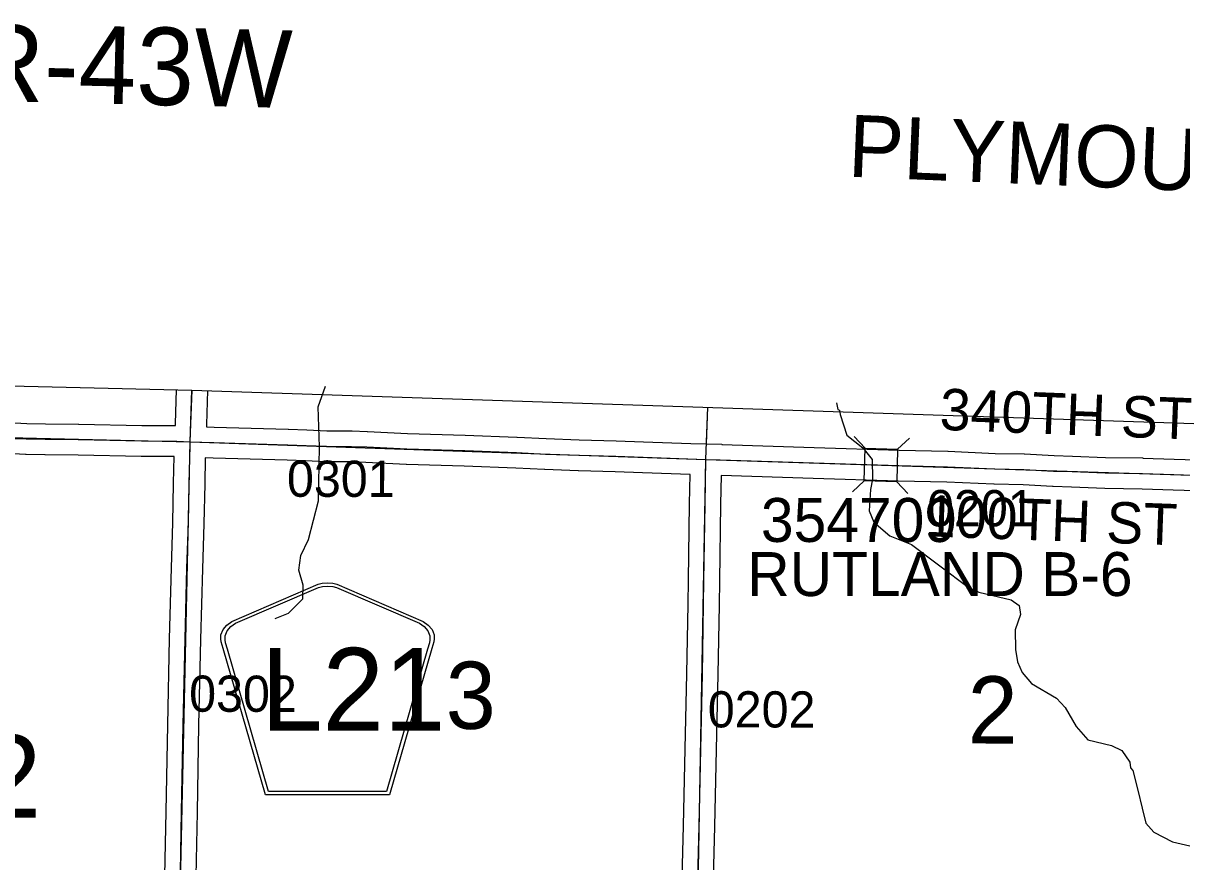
# Model space of a CAD drawing. Extents: x -157.2 to -99.3, y 12.2 to 46.2.
# Drawn here: x -123.678 to -121.437, y 39.634 to 41.256 of the extents above; entities that cross this region are included whole.
import ezdxf

# ---------------------------------------------------------------- set-up
doc = ezdxf.new("R2010")
doc.units = 0
for name, color, linetype in [('tdCoClipBndry', 7, 'Continuous'), ('tdCoCoAdjSecRdTxt', 7, 'Continuous'), ('tdCoCoBndry', 7, 'Continuous'), ('tdCoCoBndryTxt', 7, 'Continuous'), ('tdCoHydroRiver', 7, 'Continuous'), ('tdCoSecRdNmbr', 7, 'Continuous'), ('tdCoSecRdTxt', 7, 'Continuous'), ('tdCoSecRteBand', 7, 'Continuous'), ('tdCoSecRteCL', 7, 'Continuous'), ('tdCoSectLine', 7, 'Continuous'), ('tdCoSectLinePart', 7, 'Continuous'), ('tdCoSectNmbr', 7, 'Continuous'), ('tdCoShieldCoRteHrd', 7, 'Continuous'), ('tdCoStrucSec', 7, 'Continuous'), ('tdCoStrucSecCoName', 7, 'Continuous'), ('tdCoStrucSecFHWANum', 7, 'Continuous'), ('tdCoSurfAsphalt', 7, 'Continuous'), ('tdCoSurfGravel', 7, 'Continuous'), ('tdCoTwpBndryShd', 7, 'Continuous'), ('tdCoTwpRngTxt', 7, 'Continuous')]:
    doc.layers.add(name, color=color, linetype=linetype)

msp = doc.modelspace()

# ---------------------------------------------------------------- linework, layer by layer
at = {"layer": 'tdCoClipBndry'}
msp.add_lwpolyline([(-137.3849, 40.9986), (-130.3617, 40.7621), (-129.3761, 40.7352), (-128.3918, 40.7165), (-127.3846, 40.6647), (-126.387, 40.641), (-124.3513, 40.57), (-123.3516, 40.5465), (-121.3552, 40.48), (-120.3594, 40.4386), (-118.3228, 40.3917), (-115.3169, 40.3414), (-114.3264, 40.3124), (-114.2927, 40.3054), (-114.257, 40.2814), (-114.2379, 40.2528), (-114.2294, 40.2106), (-114.247, 39.2403), (-114.2573, 38.2439), (-114.2917, 37.2483), (-114.3338, 36.2543), (-114.3541, 35.2589), (-114.3899, 34.3598)], dxfattribs=at)
at = {"layer": 'tdCoCoBndry'}
msp.add_lwpolyline([(-135.3934, 40.8324), (-134.3958, 40.7988), (-133.3972, 40.7654), (-132.3984, 40.7315), (-131.3628, 40.6937), (-130.3647, 40.6622), (-129.3784, 40.6353), (-128.3937, 40.6165), (-127.3884, 40.5648), (-126.3904, 40.5411), (-125.354, 40.5038), (-124.3542, 40.47), (-123.355, 40.4466), (-122.3574, 40.4123), (-121.3585, 40.3801), (-120.3626, 40.3387), (-119.3227, 40.3139), (-118.3248, 40.2918), (-117.32, 40.2727), (-116.3236, 40.2604), (-115.3186, 40.2414), (-114.3294, 40.2124)], dxfattribs=at)
at = {"layer": 'tdCoHydroRiver'}
for points in [[(-123.1901, 40.1045), (-123.1646, 40.1148), (-123.1369, 40.1424), (-123.1362, 40.1692), (-123.1448, 40.1979), (-123.1409, 40.2262), (-123.1258, 40.2573), (-123.1062, 40.3325), (-123.1048, 40.4367), (-123.1074, 40.5141), (-123.0928, 40.5539)], [(-122.1043, 40.5217), (-122.1019, 40.5089), (-122.0988, 40.5073), (-122.0975, 40.4993), (-122.0844, 40.4595), (-122.0535, 40.4349), (-122.0353, 40.4123), (-122.0348, 40.3744), (-122.0385, 40.354), (-122.0413, 40.313), (-122.0324, 40.2907), (-122.0016, 40.2645), (-121.9595, 40.2475), (-121.8497, 40.1655), (-121.8295, 40.1554), (-121.7668, 40.141), (-121.7513, 40.1295), (-121.7487, 40.1121), (-121.759, 40.0824), (-121.7585, 40.0445), (-121.7544, 40.0207), (-121.7455, 39.9999), (-121.7272, 39.9788), (-121.6791, 39.9506), (-121.6622, 39.9328), (-121.6412, 39.8959), (-121.6182, 39.8699), (-121.5728, 39.8592), (-121.5525, 39.8491), (-121.5374, 39.8266), (-121.5361, 39.8155), (-121.5315, 39.8106), (-121.5216, 39.7725), (-121.5131, 39.7375), (-121.506, 39.7089), (-121.4908, 39.6911), (-121.455, 39.6727), (-121.3625, 39.6511)]]:
    msp.add_lwpolyline(points, dxfattribs=at)
at = {"layer": 'tdCoSecRteBand'}
for points in [[(-123.3833, 40.4777), (-123.3833, 40.4778), (-123.3833, 40.4778), (-123.3832, 40.4821), (-123.3811, 40.5472)], [(-123.3212, 40.5455), (-123.3232, 40.4801), (-123.3232, 40.4799), (-123.3232, 40.4798), (-123.3234, 40.4754), (-123.308, 40.4747), (-123.165, 40.4706), (-123.1649, 40.4706), (-123.1648, 40.4706), (-123.1292, 40.4693), (-123.1292, 40.4693), (-123.1291, 40.4693), (-123.0903, 40.4679), (-123.0424, 40.4676), (-123.042, 40.4676), (-123.0415, 40.4676), (-123.0123, 40.4666), (-123.0121, 40.4666), (-123.0118, 40.4666), (-122.9342, 40.4627), (-122.8227, 40.4593), (-122.8227, 40.4593), (-122.8226, 40.4593), (-122.7226, 40.4556), (-122.7223, 40.4556), (-122.7221, 40.4556), (-122.6664, 40.4526), (-122.6021, 40.4504), (-122.5308, 40.4485), (-122.5306, 40.4485), (-122.5305, 40.4485), (-122.4777, 40.4465), (-122.386, 40.4433), (-122.3562, 40.4423), (-122.3265, 40.4417), (-122.3265, 40.4413), (-122.1479, 40.4354), (-121.9834, 40.4305), (-121.8891, 40.4281), (-121.8889, 40.4281), (-121.8886, 40.4281), (-121.7978, 40.4241), (-121.7419, 40.4229), (-121.7414, 40.4229), (-121.7408, 40.4229), (-121.6838, 40.4197), (-121.6481, 40.4187), (-121.6479, 40.4187), (-121.6478, 40.4187), (-121.584, 40.4163), (-121.5123, 40.4151), (-121.5121, 40.4151), (-121.5118, 40.415), (-121.4514, 40.4131), (-121.3874, 40.411)], [(-123.6939, 40.4828), (-123.6709, 40.4819), (-123.6347, 40.4814), (-123.5706, 40.4807), (-123.5705, 40.4807), (-123.5703, 40.4806), (-123.4482, 40.478), (-123.3833, 40.4777)], [(-123.4042, 39.5766), (-123.4012, 39.7309), (-123.3982, 39.8991), (-123.3982, 39.8992), (-123.3982, 39.8992), (-123.3945, 40.0652), (-123.3945, 40.0653), (-123.3945, 40.0653), (-123.3908, 40.2025), (-123.3908, 40.2025), (-123.3908, 40.2026), (-123.3881, 40.2897), (-123.3866, 40.3659), (-123.3866, 40.366), (-123.3866, 40.3661), (-123.3854, 40.4177), (-123.4487, 40.418), (-123.449, 40.418), (-123.4493, 40.418), (-123.5715, 40.4207), (-123.6354, 40.4214), (-123.6355, 40.4214), (-123.6355, 40.4214), (-123.6721, 40.4219), (-123.6725, 40.4219), (-123.6729, 40.4219), (-123.6965, 40.4229)], [(-122.4041, 39.553), (-122.4004, 39.7036), (-122.3972, 39.8528), (-122.3972, 39.8528), (-122.3972, 39.8528), (-122.394, 39.9977), (-122.3918, 40.1323), (-122.391, 40.1786), (-122.3888, 40.3266), (-122.3888, 40.3266), (-122.3888, 40.3267), (-122.3877, 40.3833), (-122.4798, 40.3865), (-122.4798, 40.3865), (-122.4799, 40.3865), (-122.5325, 40.3885), (-122.6039, 40.3905), (-122.604, 40.3905), (-122.6041, 40.3905), (-122.6687, 40.3927), (-122.669, 40.3927), (-122.6693, 40.3927), (-122.725, 40.3956), (-122.8247, 40.3993), (-122.9364, 40.4027), (-122.9367, 40.4027), (-122.937, 40.4028), (-123.0146, 40.4067), (-123.0431, 40.4076), (-123.0911, 40.4079), (-123.0916, 40.4079), (-123.0921, 40.4079), (-123.1313, 40.4094), (-123.1668, 40.4106), (-123.31, 40.4148), (-123.3102, 40.4148), (-123.3103, 40.4148), (-123.3255, 40.4154), (-123.3266, 40.3647), (-123.3281, 40.2883), (-123.3281, 40.2882), (-123.3281, 40.288), (-123.3309, 40.2008), (-123.3346, 40.0638), (-123.3383, 39.898), (-123.3412, 39.7299), (-123.3412, 39.7298), (-123.3412, 39.7298), (-123.3442, 39.5755)], [(-121.3891, 40.3511), (-121.4533, 40.3531), (-121.4533, 40.3531), (-121.4534, 40.3531), (-121.5136, 40.3551), (-121.5853, 40.3563), (-121.5856, 40.3563), (-121.5859, 40.3563), (-121.6499, 40.3588), (-121.6858, 40.3597), (-121.6863, 40.3598), (-121.6867, 40.3598), (-121.7437, 40.3629), (-121.7994, 40.3642), (-121.7997, 40.3642), (-121.8001, 40.3642), (-121.8909, 40.3681), (-121.985, 40.3706), (-121.9851, 40.3706), (-121.9851, 40.3706), (-122.1497, 40.3755), (-122.1498, 40.3755), (-122.1498, 40.3755), (-122.3277, 40.3813), (-122.3288, 40.3256), (-122.3311, 40.1777), (-122.3311, 40.1777), (-122.3311, 40.1777), (-122.3318, 40.1313), (-122.3318, 40.1313), (-122.3318, 40.1313), (-122.334, 39.9966), (-122.334, 39.9966), (-122.334, 39.9965), (-122.3372, 39.8515), (-122.3404, 39.7023), (-122.3404, 39.7022), (-122.3404, 39.7022), (-122.3441, 39.5518)]]:
    msp.add_lwpolyline(points, dxfattribs=at)
at = {"layer": 'tdCoSecRteCL'}
for points in [[(-123.3546, 40.4466), (-123.3532, 40.481), (-123.3511, 40.5465)], [(-124.3538, 40.47), (-124.3134, 40.4688), (-124.1566, 40.4659), (-124.1357, 40.4651), (-124.0719, 40.462), (-124.0033, 40.4607), (-123.9223, 40.458), (-123.8333, 40.4561), (-123.7899, 40.4548), (-123.7621, 40.4556), (-123.7375, 40.4551), (-123.6953, 40.4529), (-123.6717, 40.4519), (-123.6351, 40.4514), (-123.571, 40.4507), (-123.4486, 40.448), (-123.3806, 40.4477), (-123.3546, 40.4466)], [(-123.3751, 39.504), (-123.3742, 39.576), (-123.3712, 39.7304), (-123.3683, 39.8986), (-123.3646, 40.0645), (-123.3609, 40.2017), (-123.3581, 40.2889), (-123.3566, 40.3654), (-123.3549, 40.4393), (-123.3546, 40.4466)], [(-123.3546, 40.4466), (-123.3091, 40.4448), (-123.1659, 40.4406), (-123.1303, 40.4394), (-123.0909, 40.4379), (-123.0426, 40.4376), (-123.0133, 40.4367), (-122.9354, 40.4327), (-122.8237, 40.4293), (-122.7237, 40.4256), (-122.6677, 40.4227), (-122.6031, 40.4204), (-122.5316, 40.4185), (-122.4788, 40.4165), (-122.3571, 40.4123)], [(-122.3739, 39.477), (-122.3744, 39.5195), (-122.3741, 39.5523), (-122.3704, 39.7029), (-122.3672, 39.8521), (-122.364, 39.9971), (-122.3618, 40.1318), (-122.361, 40.1781), (-122.3588, 40.3261), (-122.3571, 40.4123)], [(-122.3571, 40.4123), (-122.3294, 40.4113), (-122.1488, 40.4055), (-121.9842, 40.4005), (-121.8899, 40.3981), (-121.7988, 40.3942), (-121.7425, 40.3929), (-121.685, 40.3897), (-121.6489, 40.3887), (-121.5848, 40.3863), (-121.5128, 40.3851), (-121.4524, 40.3831), (-121.3581, 40.3801)]]:
    msp.add_lwpolyline(points, dxfattribs=at)
at = {"layer": 'tdCoSectLine'}
for points in [[(-123.355, 40.4466), (-123.3512, 40.5465)], [(-122.3574, 40.4123), (-122.3535, 40.5133)], [(-124.3542, 40.47), (-123.355, 40.4466)], [(-123.3754, 39.504), (-123.355, 40.4466)], [(-123.355, 40.4466), (-122.3574, 40.4123)], [(-122.3743, 39.477), (-122.3574, 40.4123)], [(-122.3574, 40.4123), (-121.3585, 40.3801)]]:
    msp.add_lwpolyline(points, dxfattribs=at)
at = {"layer": 'tdCoSectLinePart'}
msp.add_lwpolyline([(-122.3563, 40.4427), (-122.3535, 40.5133)], dxfattribs=at)
at = {"layer": 'tdCoShieldCoRteHrd'}
for points in [[(-123.2088, 39.7635), (-123.2907, 40.0464), (-123.2946, 40.0595), (-123.2953, 40.0654), (-123.2953, 40.0732), (-123.2911, 40.0835), (-123.2838, 40.092), (-123.2742, 40.0987), (-123.1069, 40.171), (-123.0994, 40.1727), (-123.089, 40.1736), (-123.0786, 40.1727), (-123.0711, 40.171), (-122.9038, 40.0987), (-122.8942, 40.092), (-122.8869, 40.0835), (-122.8827, 40.0732), (-122.8827, 40.0654), (-122.8834, 40.0595), (-122.8873, 40.0464), (-122.9692, 39.7635)], [(-123.2029, 39.7698), (-123.2826, 40.0451), (-123.2864, 40.0577), (-123.2871, 40.0633), (-123.2871, 40.0709), (-123.283, 40.0808), (-123.276, 40.0889), (-123.2668, 40.0953), (-123.1062, 40.1648), (-123.099, 40.1663), (-123.089, 40.1672), (-123.079, 40.1663), (-123.0718, 40.1648), (-122.9112, 40.0953), (-122.902, 40.0889), (-122.895, 40.0808), (-122.8909, 40.0709), (-122.8909, 40.0633), (-122.8916, 40.0577), (-122.8954, 40.0451), (-122.9751, 39.7698)]]:
    msp.add_lwpolyline(points, close=True, dxfattribs=at)
at = {"layer": 'tdCoStrucSec'}
for p, q in [((-122.0489, 40.4338), (-122.0704, 40.4566)), ((-121.9864, 40.4319), (-121.9636, 40.4534)), ((-122.0508, 40.3712), (-122.0736, 40.3497)), ((-121.9882, 40.3693), (-121.9668, 40.3466))]:
    msp.add_line(p, q, dxfattribs=at)
msp.add_lwpolyline([(-122.0489, 40.4338), (-121.9864, 40.4319), (-121.9882, 40.3693), (-122.0508, 40.3712)], close=True, dxfattribs=at)
at = {"layer": 'tdCoSurfAsphalt'}
for points in [[(-123.3546, 40.4466), (-123.3532, 40.481), (-123.3511, 40.5465)], [(-123.3751, 39.504), (-123.3742, 39.576), (-123.3712, 39.7304), (-123.3683, 39.8986), (-123.3646, 40.0645), (-123.3609, 40.2017), (-123.3581, 40.2889), (-123.3566, 40.3654), (-123.3549, 40.4393), (-123.3546, 40.4466)]]:
    msp.add_lwpolyline(points, dxfattribs=at)
at = {"layer": 'tdCoSurfGravel'}
for points in [[(-123.6953, 40.4529), (-123.6717, 40.4519), (-123.6351, 40.4514), (-123.571, 40.4507), (-123.4486, 40.448), (-123.3806, 40.4477), (-123.3546, 40.4466), (-123.3091, 40.4448), (-123.1659, 40.4406), (-123.1303, 40.4394), (-123.0909, 40.4379), (-123.0426, 40.4376), (-123.0133, 40.4367), (-122.9354, 40.4327), (-122.8237, 40.4293), (-122.7237, 40.4256), (-122.6677, 40.4227), (-122.6031, 40.4204), (-122.5316, 40.4185), (-122.4788, 40.4165), (-122.3571, 40.4123), (-122.3294, 40.4113), (-122.1488, 40.4055), (-121.9842, 40.4005), (-121.8899, 40.3981), (-121.7988, 40.3942), (-121.7425, 40.3929), (-121.685, 40.3897), (-121.6489, 40.3887), (-121.5848, 40.3863), (-121.5128, 40.3851), (-121.4524, 40.3831), (-121.3581, 40.3801)], [(-122.385, 38.4768), (-122.3842, 38.5148), (-122.382, 38.6578), (-122.382, 38.7328), (-122.3808, 38.7949), (-122.3791, 38.9259), (-122.3773, 39.0746), (-122.3756, 39.2349), (-122.3739, 39.35), (-122.3739, 39.3915), (-122.3736, 39.4474), (-122.3739, 39.477), (-122.3744, 39.5195), (-122.3741, 39.5523), (-122.3704, 39.7029), (-122.3672, 39.8521), (-122.364, 39.9971), (-122.3618, 40.1318), (-122.361, 40.1781), (-122.3588, 40.3261), (-122.3571, 40.4123)]]:
    msp.add_lwpolyline(points, dxfattribs=at)
at = {"layer": 'tdCoTwpBndryShd'}
msp.add_lwpolyline([(-135.3934, 40.8324), (-134.3958, 40.7988), (-133.3972, 40.7654), (-132.3984, 40.7315), (-131.3628, 40.6937), (-130.3647, 40.6622), (-129.3784, 40.6353), (-128.3937, 40.6165), (-127.3884, 40.5648), (-126.3904, 40.5411), (-125.354, 40.5038), (-124.3542, 40.47), (-123.355, 40.4466), (-122.3574, 40.4123), (-121.3585, 40.3801), (-120.3626, 40.3387), (-119.3227, 40.3139)], dxfattribs=at)

# ---------------------------------------------------------------- texts
at = {"layer": 'tdCoCoAdjSecRdTxt'}
msp.add_text('340TH ST', height=0.08, rotation=357.7839, dxfattribs=at).set_placement((-121.906, 40.4697))
at = {"layer": 'tdCoCoBndryTxt'}
msp.add_text('PLYMOUTH CO.', height=0.12, rotation=357.6207, dxfattribs=at).set_placement((-122.0838, 40.9594))
at = {"layer": 'tdCoSecRdNmbr'}
for s, rotation, p in [('0301', 359.9053, (-123.1675, 40.3401)), ('0201', 359.9062, (-121.9295, 40.2832)), ('0302', 359.9051, (-123.3567, 39.9243)), ('0202', 359.9059, (-122.3536, 39.894))]:
    msp.add_text(s, height=0.07, rotation=rotation, dxfattribs=at).set_placement(p)
at = {"layer": 'tdCoSecRdTxt'}
msp.add_text('100TH ST', height=0.08, rotation=357.9081, dxfattribs=at).set_placement((-121.9344, 40.2638))
at = {"layer": 'tdCoSectNmbr'}
for s, rotation, p in [('3', 359.9055, (-122.8604, 39.8912)), ('2', 359.9062, (-121.8509, 39.8629))]:
    msp.add_text(s, height=0.13, rotation=rotation, dxfattribs=at).set_placement(p)
at = {"layer": 'tdCoShieldCoRteHrd'}
for s, p in [('L21', (-123.2177, 39.8877)), ('D12', (-124.035, 39.7192))]:
    msp.add_text(s, height=0.16, dxfattribs=at).set_placement(p)
at = {"layer": 'tdCoStrucSecCoName'}
msp.add_text('RUTLAND B-6', height=0.085, dxfattribs=at).set_placement((-122.2772, 40.1481))
at = {"layer": 'tdCoStrucSecFHWANum'}
msp.add_text('354709', height=0.085, dxfattribs=at).set_placement((-122.2508, 40.2527))
at = {"layer": 'tdCoTwpRngTxt'}
msp.add_text('R-43W', height=0.15, rotation=358.6583, dxfattribs=at).set_placement((-123.7833, 41.1066))

doc.saveas('drawing.dxf')
